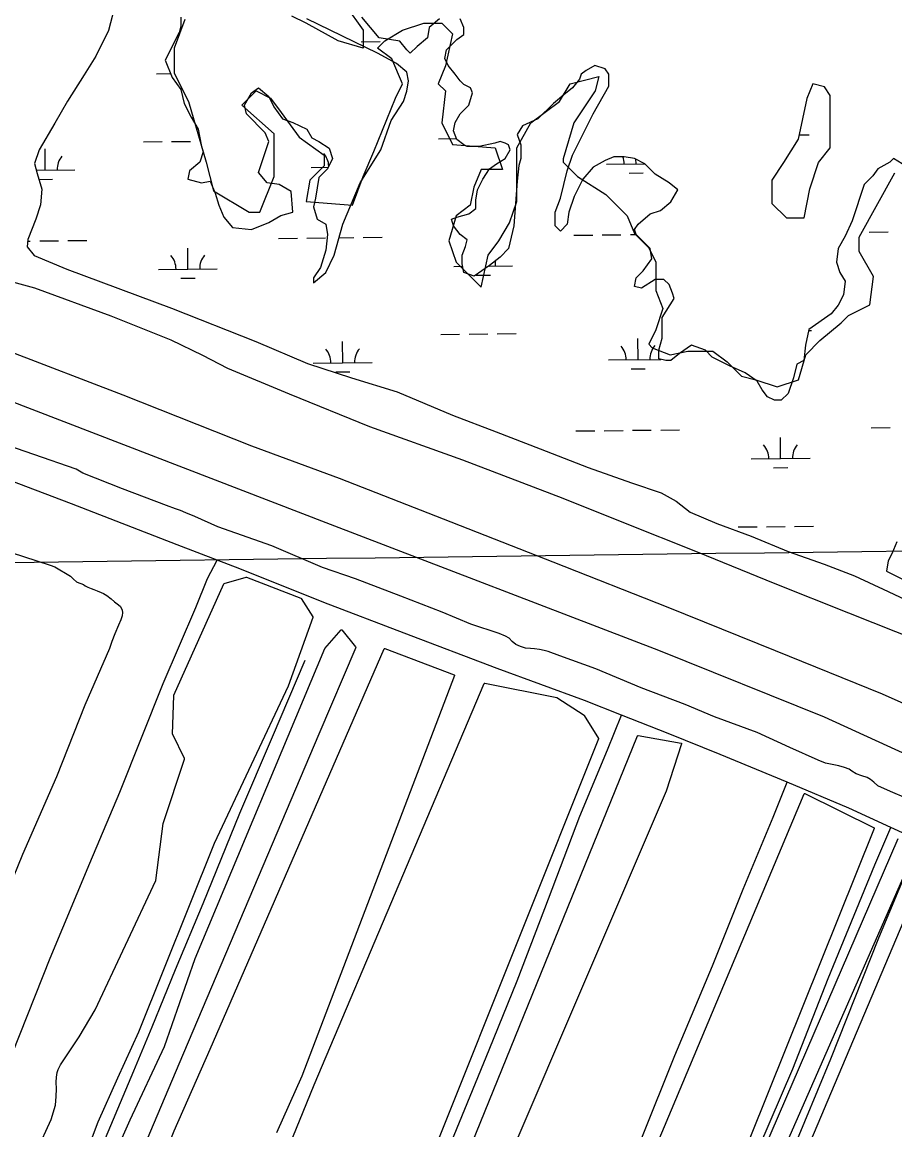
# Model space of a CAD drawing. Extents: x 3734862 to 3772949, y 391520 to 417239.
# Drawn here: x 3749479 to 3750962, y 408143 to 410026 of the extents above; entities that cross this region are included whole.
import ezdxf

# ---------------------------------------------------------------- set-up
doc = ezdxf.new("R2010")
doc.units = 0
for name, color, linetype in [('V-GRID-MAJR', 7, 'Continuous'), ('V-LEVE-TOET', 7, 'Continuous'), ('V-ROAD-CNTR', 7, 'Continuous'), ('V-SITE-VEGE', 7, 'Continuous'), ('V-TOPO-SHOR', 7, 'Continuous'), ('V-WETL-SWMP', 7, 'Continuous')]:
    doc.layers.add(name, color=color, linetype=linetype)

msp = doc.modelspace()

# ---------------------------------------------------------------- linework, layer by layer
at = {"layer": 'V-GRID-MAJR'}
msp.add_spline([(3738908.6, 408973.5), (3741556.3, 409006.9), (3746851.6, 409074.3), (3752147, 409142.5), (3757442.4, 409211.4), (3762737.7, 409281.1), (3768033.1, 409351.6), (3770680.7, 409387.1)], degree=3, dxfattribs=at)
at = {"layer": 'V-LEVE-TOET'}
for points in [[(3748011.3, 410017.9), (3748225, 409935.5), (3748485.1, 409832.6), (3748761.8, 409723), (3749127.5, 409583.4), (3749272.9, 409528.7), (3749288.7, 409522.2), (3749305.7, 409514.6), (3749316.8, 409508.5), (3749329.2, 409505.6), (3749354.7, 409502.2), (3749367.1, 409498.9), (3749452.2, 409468.7), (3749650.1, 409392.6), (3749868.5, 409305.9), (3750017.3, 409251.1), (3750194.3, 409181.6), (3750380.6, 409108.8), (3750575.8, 409031.7), (3750758.6, 408957.8), (3750940.2, 408884.4), (3751119.5, 408804.3)], [(3751004.7, 408973.2), (3750883.3, 409021.4), (3750758.1, 409071.6), (3750626.3, 409125), (3750501.1, 409174.8), (3750397.9, 409216.5), (3750227.4, 409281.3), (3750069.3, 409338.1), (3749933.3, 409393.9), (3749828.2, 409437.6), (3749785.7, 409459.2), (3749731.7, 409485.5), (3749630, 409526.5), (3749500.5, 409574), (3749422.7, 409594.8)]]:
    msp.add_lwpolyline(points, dxfattribs=at)
at = {"layer": 'V-ROAD-CNTR'}
msp.add_lwpolyline([(3748083.6, 409911.3), (3748846.4, 409618.2), (3750002, 409172.5), (3750560.2, 408958.6), (3750841.6, 408845.1), (3751108.1, 408723.2), (3751515, 408501.6), (3752049.1, 408180.7), (3752049.1, 408180.7), (3752243.8, 408062.1), (3752500.4, 407913.5), (3752768.1, 407776.5)], dxfattribs=at)
at = {"layer": 'V-SITE-VEGE'}
for points in [[(3749479.1, 408054.1), (3749528.1, 408161.1), (3749535.6, 408185.1), (3749536.7, 408200), (3749536.9, 408213), (3749536.5, 408224.1), (3749536.9, 408232.5), (3749538.3, 408240.8), (3749540.2, 408245.9), (3749544, 408253.5), (3749575.9, 408301.6), (3749602.9, 408347.4), (3749706.1, 408567.1), (3749718.3, 408664.1), (3749754.6, 408773.5), (3749754.5, 408774.3), (3749734.6, 408815.4), (3749734.5, 408815.9), (3749736.5, 408881.8), (3749736.6, 408882.2), (3749821.2, 409071.2), (3749821.8, 409071.7), (3749859.5, 409082.9), (3749860.1, 409082.8), (3749952.5, 409047.1), (3749953, 409046.7), (3749972.8, 409015.1), (3749972.9, 409014.4), (3749930.6, 408897.2), (3749805.2, 408629.8), (3749676.7, 408309.3)], [(3749597.8, 408014.7), (3749662.4, 408160.5), (3749720.6, 408284.7), (3749772.9, 408434.6), (3749993.2, 408961.5), (3750020.7, 408993), (3750021.4, 408993.3), (3750022, 408993.1), (3750045.4, 408964), (3750045.6, 408963.3), (3750045.6, 408963), (3749983.1, 408815.6), (3749753, 408273.6), (3749701.4, 408151.7), (3749660.6, 408054.7)], [(3749640.9, 407899.9), (3749691.8, 408027.6), (3749737, 408141.4), (3749798.3, 408280.5), (3750093.9, 408960.7), (3750094.4, 408961.2), (3750095.1, 408961.3), (3750212.6, 408916.5), (3750213.2, 408916), (3750213.3, 408915.3), (3749954, 408234.7)], [(3749926.3, 408100.1), (3749975.2, 408219.8), (3750263.8, 408902.1), (3750264.3, 408902.6), (3750264.9, 408902.7), (3750387.2, 408878.2), (3750387.6, 408878.1), (3750433.7, 408848), (3750434, 408847.7), (3750457.9, 408808.5), (3750458.1, 408807.8), (3750187.2, 408130.4)], [(3750235.2, 408100.3), (3750524.6, 408813), (3750525.1, 408813.5), (3750525.7, 408813.6), (3750598.6, 408800.7), (3750599.2, 408800.3), (3750599.4, 408799.7), (3750599.3, 408799.4), (3750573.4, 408718.9), (3750303.9, 408090.8)], [(3750527.4, 408046.6), (3750807.5, 408714.2), (3750808, 408714.7), (3750808.7, 408714.8), (3750926.4, 408656.8), (3750926.8, 408656.3), (3750926.8, 408655.5), (3750655.1, 407979.7)], [(3750692.4, 408001.8), (3750967.2, 408638.3)], [(3750103.8, 406354.4), (3750109.5, 406362.9), (3750115, 406371.4), (3750120.3, 406380), (3750125.5, 406388.8), (3750130.5, 406397.6), (3750135.3, 406406.6), (3750139.9, 406415.7), (3750144.3, 406424.8), (3750199.1, 406553.5), (3750283.9, 406765.3), (3750342.6, 406956.9), (3750446.1, 407202.2), (3750586, 407540.7), (3750680.7, 407784.4), (3750750.2, 407962.7), (3751025.8, 408613.7), (3751026.3, 408614.2), (3751027, 408614.2), (3751163, 408541.1), (3751163.4, 408540.6), (3751163.4, 408539.9), (3750944.7, 407907.6)], [(3750997.6, 408621.5), (3750722.2, 407994.5)], [(3749676.7, 408309.3), (3749640.9, 408231), (3749607.4, 408156.1), (3749572, 408062.6)], [(3749954, 408234.7), (3749911.1, 408137.9)]]:
    msp.add_lwpolyline(points, dxfattribs=at)
at = {"layer": 'V-TOPO-SHOR'}
for points in [[(3750028.1, 410054.7), (3750058.4, 410012.3), (3750058.4, 410000.2), (3750058.4, 409982), (3750016, 409994.1), (3749961.4, 410024.4), (3749937.2, 410036.5)], [(3749755.3, 410030.5), (3749737.1, 409982), (3749737.1, 409939.5), (3749761.3, 409891), (3749791.7, 409788), (3749803.8, 409739.5), (3749864.4, 409703.1), (3749882.6, 409703.1), (3749906.9, 409763.7), (3749906.9, 409836.5), (3749852.3, 409885), (3749876.5, 409909.2), (3749900.8, 409897.1), (3749919, 409872.8), (3749949.3, 409830.4), (3749991.7, 409800.1), (3749991.7, 409781.9), (3749967.5, 409757.7), (3749961.4, 409721.3), (3750040.2, 409715.2), (3750058.4, 409763.7), (3750076.6, 409806.2), (3750113, 409897.1), (3750125.1, 409921.3), (3750106.9, 409963.8), (3750082.7, 409982), (3750094.8, 409994.1), (3750125.1, 410012.3), (3750161.5, 410024.4), (3750191.8, 410024.4), (3750210, 410006.2), (3750197.9, 409951.7), (3750185.7, 409921.3), (3750197.9, 409909.2), (3750191.8, 409854.7), (3750210, 409818.3), (3750282.7, 409812.2), (3750282.7, 409812.2), (3750294.9, 409775.8), (3750258.5, 409775.8), (3750246.4, 409745.5), (3750240.3, 409715.2), (3750216.1, 409697), (3750203.9, 409654.6), (3750216.1, 409618.2), (3750258.5, 409575.8), (3750270.6, 409630.3), (3750288.8, 409654.6), (3750307, 409684.9), (3750319.1, 409721.3), (3750319.1, 409745.5), (3750319.1, 409788), (3750319.1, 409812.2), (3750343.4, 409854.7), (3750391.9, 409891), (3750410.1, 409921.3), (3750458.6, 409933.5), (3750452.5, 409909.2), (3750416.1, 409854.7), (3750397.9, 409794), (3750397.9, 409788), (3750422.2, 409763.7), (3750470.7, 409733.4), (3750507.1, 409697), (3750519.2, 409666.7), (3750543.4, 409642.5), (3750555.6, 409618.2), (3750555.6, 409569.7), (3750567.7, 409539.4), (3750555.6, 409503), (3750543.4, 409478.8), (3750549.5, 409472.7), (3750579.8, 409460.6), (3750610.1, 409466.6), (3750652.6, 409466.6), (3750676.8, 409448.5), (3750701.1, 409424.2), (3750725.3, 409418.1), (3750761.7, 409406), (3750798.1, 409418.1), (3750810.2, 409460.6), (3750834.4, 409484.8), (3750870.8, 409515.1), (3750883, 409527.3), (3750919.3, 409545.5), (3750925.4, 409594), (3750901.1, 409636.4), (3750901.1, 409660.6), (3750961.8, 409769.8)], [(3750317.4, 408968.2), (3750311.6, 408973.4), (3750306.1, 408979), (3750300.3, 408982.5), (3750289.5, 408986.9), (3750241, 409003), (3750192.6, 409023.3), (3750122.4, 409050.6), (3750045.4, 409079.8), (3749988.9, 409099.4), (3749903, 409136.2), (3749811, 409168.3), (3749772.3, 409185.7), (3749757, 409192.1), (3749748, 409195.9), (3749739.6, 409199), (3749724.1, 409204.5), (3749649.1, 409232.7), (3749581.6, 409259.5), (3749570.3, 409266), (3749426, 409316.2)], [(3750981.1, 408645.1), (3750954.7, 408657.3), (3750883.7, 408690.1), (3750778.7, 408734.1), (3750664.8, 408781.5), (3750576.5, 408817.2), (3750497.1, 408848.1), (3750434.1, 408873.1), (3750285.7, 408927.6), (3750127.9, 408987.7), (3749991.3, 409039.7), (3749848.4, 409096.8), (3749810.4, 409111.7), (3749742.1, 409137.4), (3749562.8, 409207.5), (3749456.4, 409247.5)], [(3749436.9, 409132.2), (3749526.5, 409103.3), (3749534.4, 409100.2), (3749560.8, 409084.3), (3749566.1, 409079.4), (3749571.2, 409074.9), (3749575.2, 409073.2), (3749578.5, 409072.1), (3749583.2, 409070), (3749585.9, 409067.9), (3749590.1, 409065.7), (3749596, 409063.6), (3749600.8, 409062), (3749606.4, 409059.4), (3749613, 409056.7), (3749617.2, 409055.2), (3749622.8, 409051.7), (3749629.9, 409045.7), (3749635.8, 409040.8), (3749642.3, 409035.8), (3749645.8, 409032.6), (3749648.8, 409026.7), (3749649.5, 409022.8), (3749648.7, 409017.1), (3749646.4, 409010.2), (3749642.4, 409001.2), (3749636, 408986.1), (3749631.4, 408973.5), (3749627.2, 408961.4), (3749585.1, 408865.3), (3749537.2, 408743.5), (3749479.3, 408611.3), (3749409.1, 408439.5)], [(3748738.3, 406531.9), (3748790.6, 406654.8), (3748843.4, 406783.3), (3748891, 406899.7), (3748959.2, 407071.4), (3749023.9, 407223), (3749094.7, 407381.2), (3749150.5, 407520.9), (3749223.7, 407695), (3749276.5, 407827.2), (3749340.8, 407983.4), (3749398.7, 408122.3), (3749462.6, 408273.6), (3749526.1, 408435.2), (3749593.8, 408596.4), (3749644.6, 408717.5), (3749718.1, 408901.8), (3749773.6, 409031.1), (3749793.9, 409080.7), (3749810.4, 409111.7)], [(3750980.9, 408707.2), (3750954.6, 408718.6), (3750933.1, 408727.9), (3750926.2, 408734.2), (3750920.2, 408738.9), (3750914.5, 408741.9), (3750905.7, 408745.1), (3750896.1, 408748.4), (3750888.6, 408752.9), (3750884.4, 408756.1), (3750876, 408759.3), (3750866.8, 408762), (3750844.1, 408766.3), (3750831.5, 408771.8), (3750783.1, 408792.9), (3750727.7, 408818.9), (3750655.5, 408845.4), (3750605.6, 408866.1), (3750530.9, 408894.6), (3750453.4, 408926.7), (3750392.5, 408949), (3750372.5, 408956.4), (3750365.6, 408958), (3750357.9, 408959.6), (3750349.4, 408960.8), (3750342.7, 408961.4), (3750334, 408961.9), (3750325.8, 408964.6), (3750317.4, 408968.2)], [(3749607, 408096.9), (3749668.3, 408243.3), (3749699.6, 408318.2), (3749739.6, 408415.6), (3749786.6, 408528), (3749848.7, 408681.5), (3749904.4, 408811.3), (3749959.6, 408941.4)], [(3749516.6, 406389.6), (3749568.9, 406527.8), (3749616.1, 406647.9), (3749663.6, 406766.5), (3749721.8, 406906.3), (3749786.8, 407070.5), (3749839.1, 407208.1), (3749898.5, 407350.9), (3749971.6, 407532.4), (3750019.2, 407649.9), (3750065.8, 407765.2), (3750140.3, 407955.5), (3750198.9, 408099.4), (3750272.6, 408279.4), (3750319.7, 408396.4), (3750366.7, 408519.2), (3750426.6, 408676.6), (3750473.5, 408789), (3750497.1, 408848.1)], [(3749797.4, 406339.1), (3749854.8, 406482.9), (3749905.3, 406605.2), (3749961.6, 406737.6), (3750014.3, 406874.2), (3750068.7, 407004.7), (3750128.2, 407142.8), (3750139.4, 407172.1), (3750145.3, 407188), (3750156.5, 407215.4), (3750170.1, 407256.4), (3750203.5, 407334), (3750267.9, 407486.6), (3750315, 407603.6), (3750370.4, 407735.2), (3750414.4, 407838), (3750461.6, 407950.2), (3750501.7, 408055.9), (3750531.7, 408129.6), (3750587.8, 408269.4), (3750651.7, 408422.3), (3750703.9, 408552.1), (3750754.7, 408674.7), (3750778.7, 408734.1)], [(3750848.7, 408400.3), (3750928, 408593.9), (3750954.7, 408657.3)], [(3750045.9, 406284.2), (3750103.3, 406431.9), (3750164.6, 406577.4), (3750231.9, 406747.5), (3750297.6, 406905.6), (3750379.5, 407112), (3750475.1, 407347.8), (3750560.3, 407555.1), (3750642.1, 407755.3), (3750742.7, 407997.4), (3750852.7, 408264.2), (3750934.5, 408469.7), (3751003.7, 408634.9)], [(3749984.6, 406304.8), (3750024.8, 406416), (3750078.7, 406547.1), (3750133.2, 406671.5), (3750178.9, 406774.5), (3750220.5, 406881.4), (3750283.8, 407032.9), (3750342.5, 407175.1), (3750400.2, 407319.9), (3750477.6, 407501.9), (3750537.3, 407644.4), (3750593.4, 407771.8), (3750676.3, 407977.6), (3750730.8, 408112.4), (3750788.5, 408246.7), (3750848.7, 408400.3)]]:
    msp.add_lwpolyline(points, dxfattribs=at)
msp.add_lwpolyline([(3750812.3, 409896.3), (3750797.5, 409827), (3750772.7, 409787.4), (3750752.9, 409757.7), (3750752.9, 409747.8), (3750752.9, 409718.1), (3750777.7, 409693.4), (3750807.4, 409693.4), (3750817.3, 409742.9), (3750832.1, 409787.4), (3750851.9, 409812.2), (3750851.9, 409846.8), (3750851.9, 409876.5), (3750851.9, 409901.3), (3750842, 409916.1), (3750822.2, 409921.1)], close=True, dxfattribs=at)
at = {"layer": 'V-WETL-SWMP'}
for p, q in [((3750054.9, 409992.8), (3750086.9, 409993.1)), ((3750208.7, 409943.7), (3750209.9, 409943.7)), ((3749706.9, 409938.4), (3749731, 409938.6)), ((3750186.5, 409828), (3750216.7, 409828.3)), ((3750799, 409834.4), (3750816.4, 409834.6)), ((3749518.1, 409774.5), (3749517.7, 409810.5)), ((3749684.7, 409822.7), (3749716.7, 409823)), ((3749732.7, 409823.2), (3749764.7, 409823.5)), ((3749780.7, 409823.7), (3749781.7, 409823.7)), ((3750521.9, 409785.1), (3750521.8, 409793)), ((3749503, 409774.3), (3749568.1, 409775)), ((3749970, 409779.3), (3749999, 409779.6)), ((3750471.9, 409784.6), (3750537.2, 409785.3)), ((3749507.3, 409758.9), (3749530.3, 409759.2)), ((3750510, 409769.5), (3750534, 409769.8)), ((3749914.4, 409658.6), (3749946.4, 409658.9)), ((3749962.4, 409659.1), (3749994.4, 409659.4)), ((3750017.5, 409659.7), (3750042.4, 409659.9)), ((3750058.4, 409660.1), (3750090.4, 409660.5)), ((3750416.3, 409663.9), (3750448.3, 409664.2)), ((3750464.3, 409664.4), (3750496.3, 409664.7)), ((3750512.3, 409664.9), (3750522.5, 409665)), ((3750918.2, 409669.2), (3750950.2, 409669.5)), ((3749488.2, 409654.1), (3749492.5, 409654.1)), ((3749508.5, 409654.3), (3749540.5, 409654.6)), ((3749556.5, 409654.8), (3749588.5, 409655.2)), ((3749760.4, 409606.2), (3749760, 409642.2)), ((3749710.4, 409605.7), (3749810.4, 409606.8)), ((3750212.2, 409611), (3750227, 409611.2)), ((3750272.2, 409611.6), (3750312.2, 409612.1)), ((3749748.5, 409590.7), (3749772.5, 409590.9)), ((3750250.4, 409596), (3750274.4, 409596.2)), ((3750190.1, 409495.3), (3750222.1, 409495.7)), ((3750238.1, 409495.8), (3750270.1, 409496.2)), ((3750286.1, 409496.3), (3750318.1, 409496.7)), ((3750525.4, 409452.4), (3750525, 409488.4)), ((3750815.3, 409501.9), (3750819.9, 409502)), ((3750023.5, 409447.1), (3750023.1, 409483.1)), ((3750475.4, 409451.9), (3750564.3, 409452.8)), ((3749973.5, 409446.6), (3750073.5, 409447.7)), ((3750011.7, 409431.6), (3750035.7, 409431.8)), ((3750513.5, 409436.9), (3750537.5, 409437.1)), ((3750419.8, 409331.2), (3750451.8, 409331.6)), ((3750467.8, 409331.7), (3750499.8, 409332.1)), ((3750515.8, 409332.3), (3750547.8, 409332.6)), ((3750563.8, 409332.8), (3750595.8, 409333.1)), ((3750767.6, 409284.2), (3750767.3, 409320.2)), ((3750921.7, 409336.5), (3750953.7, 409336.9)), ((3750717.6, 409283.6), (3750817.6, 409284.7)), ((3750755.8, 409268.6), (3750779.8, 409268.9)), ((3750695.5, 409168), (3750727.5, 409168.3)), ((3750743.5, 409168.5), (3750775.5, 409168.8)), ((3750791.5, 409169), (3750823.4, 409169.3))]:
    msp.add_line(p, q, dxfattribs=at)
for points in [[(3749638.3, 410061.9), (3749625.3, 410011.8), (3749604.1, 409968.2), (3749584, 409936.4), (3749556, 409892), (3749534.5, 409854.3), (3749507.8, 409809.3), (3749499.7, 409786.1), (3749504.5, 409768.7), (3749512, 409742.5), (3749509.8, 409715.5), (3749501.7, 409691), (3749488.4, 409656.8), (3749487.4, 409644), (3749499.1, 409629.7), (3749554.6, 409606.1), (3749732.5, 409539.7), (3749875.9, 409483.4), (3749963.6, 409445.7), (3750038.3, 409421.4), (3750115.8, 409398), (3750209.9, 409357.9), (3750284.1, 409329.9), (3750358.8, 409301), (3750440.7, 409269.3), (3750514, 409243.2), (3750564.5, 409226.1), (3750590.4, 409212), (3750613.9, 409193), (3750659, 409174.1), (3750717.7, 409152.3), (3750780.5, 409126.3), (3750841.9, 409104.9), (3750892.9, 409085), (3750950.6, 409058.2), (3751000.7, 409034.7)], [(3749748.3, 410034.8), (3749748.3, 410020.1), (3749745.3, 410008.4), (3749721.9, 409961.4), (3749733.6, 409932.1), (3749748.3, 409911.5), (3749754.1, 409888.1), (3749765.9, 409864.6), (3749777.6, 409844), (3749783.4, 409814.7), (3749786.4, 409805.9), (3749780.5, 409788.3), (3749762.9, 409773.6), (3749760, 409759), (3749783.4, 409753.1), (3749798.1, 409756), (3749806.9, 409735.5), (3749812.8, 409714.9), (3749821.6, 409694.4), (3749836.2, 409676.8), (3749868.5, 409673.9), (3749897.8, 409685.6), (3749918.3, 409697.3), (3749938.9, 409703.2), (3749935.9, 409738.4), (3749915.4, 409750.2), (3749894.9, 409753.1), (3749880.2, 409770.7), (3749897.8, 409823.5), (3749891.9, 409838.2), (3749859.7, 409870.5), (3749856.8, 409885.1), (3749868.5, 409905.7), (3749880.2, 409914.5), (3749897.8, 409899.8), (3749906.6, 409882.2), (3749921.3, 409861.7), (3749938.9, 409855.8), (3749962.3, 409844), (3749971.1, 409829.4), (3749982.9, 409823.5), (3750000.4, 409811.8), (3750006.3, 409794.2), (3749997.5, 409776.6), (3749982.9, 409761.9), (3749977, 409726.7), (3749974.1, 409712), (3749979.9, 409691.5), (3749994.6, 409682.7), (3749997.5, 409665.1), (3749994.6, 409638.6), (3749985.8, 409609.3), (3749974.1, 409591.7), (3749974.1, 409582.9), (3749994.6, 409600.5), (3750009.2, 409629.8), (3750023.9, 409682.7), (3750053.2, 409753.1), (3750088.4, 409808.8), (3750106, 409858.7), (3750126.5, 409891), (3750132.4, 409908.6), (3750135.3, 409926.2), (3750132.4, 409940.9), (3750114.8, 409955.6), (3750082.6, 409973.2), (3749962.3, 410031.8)], [(3750188.1, 410031.8), (3750170.5, 410017.2), (3750167.6, 409999.6), (3750150, 409984.9), (3750138.3, 409973.2), (3750132.4, 409979), (3750120.7, 409993.7), (3750085.5, 409999.6), (3750056.2, 410034.8)], [(3750381.7, 409888.1), (3750355.3, 409861.7), (3750328.9, 409849.9), (3750320.1, 409835.2), (3750325.9, 409817.6), (3750325.9, 409794.2), (3750323, 409782.4), (3750320.1, 409756), (3750314.2, 409679.7), (3750305.4, 409641.6), (3750290.8, 409626.9), (3750273.2, 409612.2), (3750246.8, 409594.6), (3750229.2, 409600.5), (3750226.2, 409615.2), (3750226.2, 409629.8), (3750232.1, 409644.5), (3750235, 409656.3), (3750223.3, 409665.1), (3750211.6, 409679.7), (3750208.6, 409691.5), (3750217.4, 409694.4), (3750238, 409700.3), (3750249.7, 409709.1), (3750249.7, 409723.7), (3750252.6, 409741.3), (3750261.4, 409759), (3750273.2, 409776.6), (3750284.9, 409785.4), (3750299.5, 409794.2), (3750308.3, 409808.8), (3750305.4, 409817.6), (3750299.5, 409820.6), (3750290.8, 409823.5), (3750282, 409820.6), (3750255.6, 409814.7), (3750235, 409814.7), (3750229.2, 409817.6), (3750217.4, 409826.4), (3750211.6, 409841.1), (3750214.5, 409855.8), (3750223.3, 409870.5), (3750238, 409885.1), (3750243.8, 409905.7), (3750240.9, 409914.5), (3750229.2, 409920.3), (3750223.3, 409926.2), (3750214.5, 409937.9), (3750202.8, 409952.6), (3750196.9, 409964.4), (3750199.8, 409979), (3750217.4, 409996.6), (3750229.2, 410005.4), (3750229.2, 410017.2), (3750223.3, 410031.8)], [(3750974, 409785.4), (3750959.3, 409794.2), (3750953.5, 409788.3), (3750932.9, 409776.6), (3750924.1, 409764.8), (3750909.5, 409750.2), (3750889, 409688.5), (3750877.2, 409662.1), (3750865.5, 409641.6), (3750862.6, 409618.1), (3750868.4, 409600.5), (3750877.2, 409585.8), (3750874.3, 409562.4), (3750865.5, 409544.8), (3750853.8, 409530.1), (3750815.6, 409503.7), (3750809.8, 409477.3), (3750806.9, 409450.9), (3750795.1, 409445), (3750789.3, 409421.5), (3750780.5, 409395.1), (3750768.7, 409383.4), (3750757, 409383.4), (3750745.3, 409389.2), (3750736.5, 409401), (3750727.7, 409415.6), (3750707.2, 409430.3), (3750680.8, 409442), (3750651.4, 409456.7), (3750639.7, 409468.5), (3750616.2, 409477.3), (3750595.7, 409462.6), (3750581.1, 409450.9), (3750572.3, 409450.9), (3750560.5, 409453.8), (3750560.5, 409468.5), (3750566.4, 409489), (3750566.4, 409524.2), (3750586.9, 409556.5), (3750584, 409565.3), (3750578.1, 409580), (3750569.3, 409588.8), (3750554.7, 409588.8), (3750531.2, 409574.1), (3750519.5, 409577), (3750522.4, 409591.7), (3750534.1, 409603.4), (3750548.8, 409624), (3750545.9, 409641.6), (3750522.4, 409665.1), (3750519.5, 409673.9), (3750525.3, 409682.7), (3750545.9, 409700.3), (3750563.5, 409706.1), (3750581.1, 409720.8), (3750592.8, 409741.3), (3750578.1, 409753.1), (3750554.7, 409767.8), (3750537.1, 409785.4), (3750519.5, 409794.2), (3750501.9, 409797.1), (3750484.3, 409797.1), (3750469.6, 409791.2), (3750449.1, 409779.5), (3750431.5, 409759), (3750416.8, 409729.6), (3750408, 409703.2), (3750405.1, 409682.7), (3750393.4, 409670.9), (3750384.6, 409679.7), (3750384.6, 409703.2), (3750393.4, 409726.7), (3750405.1, 409773.6), (3750413.9, 409800), (3750449.1, 409870.5), (3750475.5, 409917.4), (3750475.5, 409937.9), (3750469.6, 409946.8), (3750452, 409952.6), (3750437.4, 409943.8), (3750428.6, 409937.9), (3750425.6, 409929.1), (3750413.9, 409914.5), (3750399.2, 409902.7), (3750381.7, 409888.1)], [(3750965.2, 409142.7), (3750956.4, 409122.2), (3750950.5, 409110.5), (3750947.6, 409092.9), (3750982.8, 409075.3)]]:
    msp.add_lwpolyline(points, dxfattribs=at)
msp.add_lwpolyline([(3750812.3, 409896.3), (3750797.5, 409827), (3750772.7, 409787.4), (3750752.9, 409757.7), (3750752.9, 409747.8), (3750752.9, 409718.1), (3750777.7, 409693.4), (3750807.4, 409693.4), (3750817.3, 409742.9), (3750832.1, 409787.4), (3750851.9, 409812.2), (3750851.9, 409846.8), (3750851.9, 409876.5), (3750851.9, 409901.3), (3750842, 409916.1), (3750822.2, 409921.1)], close=True, dxfattribs=at)
for centre, start, end in [((3749573.3, 409775.5), 139.8334, 181.377), ((3749964.7, 409779.7), 2.8368, 41.377), ((3750466.6, 409785), 359.8334, 20.1139), ((3749705.1, 409606.1), 359.8334, 41.377), ((3749815.6, 409607.3), 139.8334, 181.377), ((3750317.5, 409612.6), 166.8953, 181.377), ((3749968.3, 409447), 359.8334, 41.377), ((3750078.7, 409448.2), 139.8334, 181.377), ((3750470.1, 409452.3), 359.8334, 41.377), ((3750580.6, 409453.5), 139.8334, 181.377), ((3750712.4, 409284.1), 359.8334, 41.377), ((3750822.9, 409285.2), 139.8334, 181.377)]:
    msp.add_arc(centre, 35.2, start, end, dxfattribs=at)

doc.saveas('drawing.dxf')
